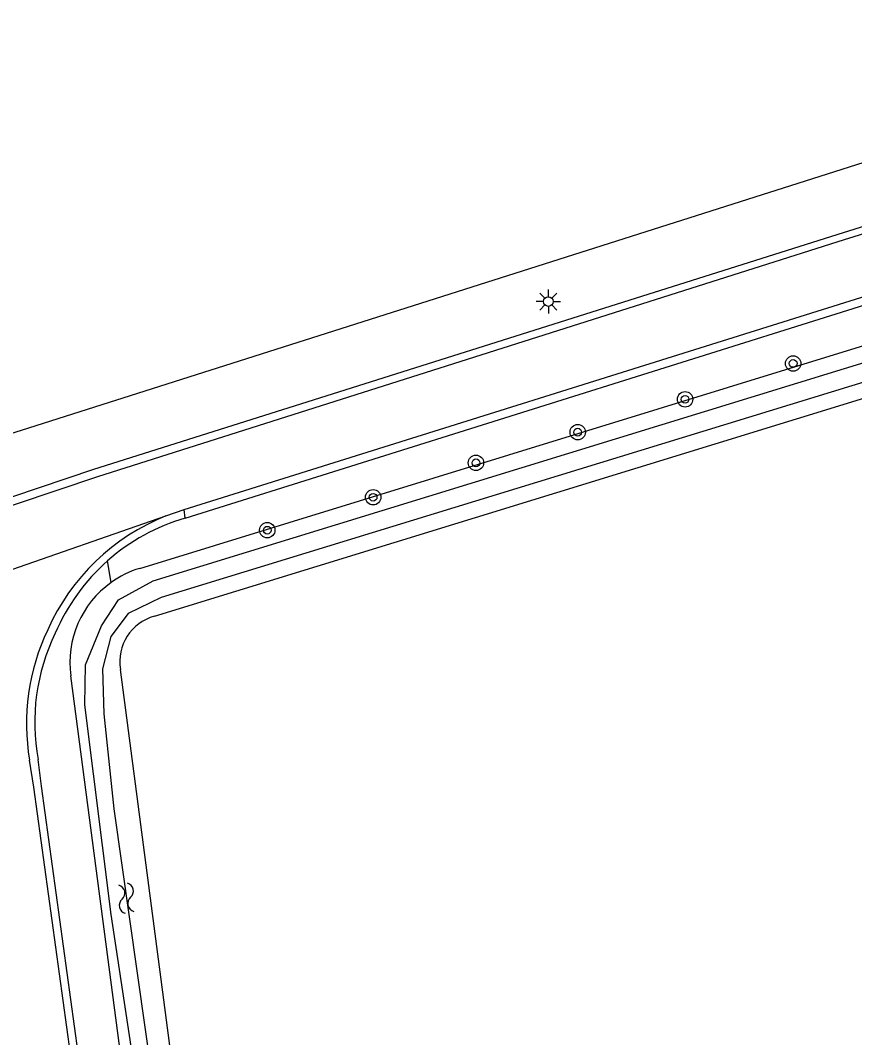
# Model space of a CAD drawing. Extents: x 136000 to 141000, y 400494 to 402006.
# Drawn here: x 138349.6 to 138392.9, y 401312.3 to 401365.1 of the extents above; entities that cross this region are included whole.
import ezdxf

# ---------------------------------------------------------------- set-up
doc = ezdxf.new("R2010")
doc.units = 0
for name, color, linetype in [('gg-knt-verharding', 7, 'Continuous'), ('gg-kntw-bovenkant insteek waterloop', 7, 'Continuous'), ('gg-kntw-waterlijn', 7, 'Continuous'), ('gt-grn-groengrens', 7, 'Continuous'), ('gt-grn-weggrens', 7, 'Continuous'), ('gt-symb-boom', 7, 'Continuous'), ('gt-symb-lichtmast', 7, 'Continuous'), ('gt-symb-watersymbool', 7, 'Continuous')]:
    doc.layers.add(name, color=color, linetype=linetype)

# ---------------------------------------------------------------- blocks, each defined once
blk = doc.blocks.new('gt0-WA')
at = {"layer": 'gt-symb-watersymbool'}
for centre, start, end in [((-0.323, 0.022), 28.0725, 151.9275), ((0.427, 0.422), 208.0725, 331.9275), ((-0.323, -0.428), 28.0725, 151.9275), ((0.427, -0.028), 208.0725, 331.9275)]:
    blk.add_arc(centre, 0.425, start, end, dxfattribs=at)
blk = doc.blocks.new('gt0-BOOM')
at = {"layer": 'gt-symb-boom'}
for radius in [0.4, 0.2]:
    blk.add_circle((0, 0), radius, dxfattribs=at)
blk = doc.blocks.new('gt0-LMAST')
at = {"layer": 'gt-symb-lichtmast'}
for p, q in [((-0.005, 0.246), (-0.005, 0.621)), ((-0.182, 0.173), (-0.447, 0.438)), ((0.172, 0.173), (0.437, 0.438)), ((-0.255, -0.004), (-0.63, -0.004)), ((-0.182, -0.181), (-0.447, -0.446)), ((-0.005, -0.254), (-0.005, -0.629)), ((0.437, -0.446), (0.172, -0.181)), ((0.245, -0.004), (0.62, -0.004))]:
    blk.add_line(p, q, dxfattribs=at)
blk.add_circle((-0.005, -0.004), 0.25, dxfattribs=at)

msp = doc.modelspace()

# ---------------------------------------------------------------- linework, layer by layer
at = {"layer": 'gg-knt-verharding'}
for p, q in [((138358.125, 401339.721), (138435.99, 401364.138)), ((138357.188, 401339.395), (138358.125, 401339.721))]:
    msp.add_line(p, q, dxfattribs=at)
for points in [[(138358.183, 401339.283), (138426.919, 401360.869), (138435.821, 401363.632)], [(138347.79, 401339.914), (138353.442, 401341.816), (138392.324, 401354.109), (138418.823, 401362.397)], [(138338.327, 401336.348), (138340.989, 401337.19), (138353.65, 401341.442), (138392.386, 401353.744), (138418.958, 401362.013)], [(138352.617, 401308.721), (138350.33, 401325.314), (138350.109, 401326.727)], [(138352.617, 401308.721), (138353.023, 401308.774), (138350.737, 401325.371), (138350.56, 401326.762)]]:
    msp.add_lwpolyline(points, dxfattribs=at)
for centre, radius, start, end in [((138361.364, 401328.926), 11.272, 111.747, 156.1009), ((138361.157, 401329.144), 10.567, 106.3479, 131.4388), ((138361.156, 401329.151), 10.561, 131.462, 156.8248), ((138361.418, 401328.588), 11.462, 154.668, 189.3446), ((138360.896, 401328.692), 10.515, 153.9678, 190.5792)]:
    msp.add_arc(centre, radius, start, end, dxfattribs=at)
at = {"layer": 'gg-kntw-bovenkant insteek waterloop'}
for p, q in [((138355.826, 401336.675), (138444.598, 401364.002)), ((138356.59, 401334.19), (138445.376, 401361.521)), ((138355.87, 401303.617), (138352.246, 401331.095)), ((138358.447, 401303.955), (138354.823, 401331.434))]:
    msp.add_line(p, q, dxfattribs=at)
for centre, radius, start, end in [((138357.333, 401331.777), 5.125, 107.0992, 125.6904), ((138357.338, 401331.767), 5.136, 125.669, 187.5148), ((138357.243, 401331.827), 2.452, 105.4471, 189.2212)]:
    msp.add_arc(centre, radius, start, end, dxfattribs=at)
at = {"layer": 'gg-kntw-waterlijn'}
for points in [[(138356.455, 401304.793), (138354.344, 401318.708), (138352.98, 401329.598), (138353.007, 401331.669), (138353.837, 401333.693), (138354.719, 401335.042), (138356.528, 401336.019), (138392.383, 401347.048), (138432.316, 401359.333), (138452.934, 401365.675), (138466.369, 401369.066), (138483.337, 401372.597)], [(138483.748, 401371.601), (138469.237, 401368.582), (138453.056, 401364.653), (138427.672, 401356.863), (138395.971, 401347.134), (138356.936, 401335.154), (138355.235, 401334.325), (138354.327, 401333.145), (138353.891, 401331.455), (138353.969, 401329.12), (138354.487, 401324.191), (138356.906, 401307.141), (138357.231, 401304.848), (138356.455, 401304.793)]]:
    msp.add_lwpolyline(points, dxfattribs=at)
at = {"layer": 'gt-grn-groengrens'}
msp.add_line((138354.343, 401335.939), (138354.164, 401337.065), dxfattribs=at)
msp.add_lwpolyline([(138441.991, 401372.712), (138425.739, 401367.982), (138410.299, 401363.11), (138347.429, 401343.123)], dxfattribs=at)
at = {"layer": 'gt-grn-weggrens'}
for p, q in [((138340.22, 401333.483), (138357.188, 401339.395)), ((138358.183, 401339.283), (138358.125, 401339.721))]:
    msp.add_line(p, q, dxfattribs=at)

# ---------------------------------------------------------------- block references
at = {"layer": 'gt-symb-boom'}
for p in [(138389.718, 401347.307), (138384.114, 401345.447), (138378.544, 401343.741), (138373.266, 401342.149), (138367.933, 401340.365), (138362.441, 401338.654)]:
    msp.add_blockref('gt0-BOOM', p, dxfattribs=at)
at = {"layer": 'gt-symb-lichtmast'}
msp.add_blockref('gt0-LMAST', (138377.027, 401350.525), dxfattribs=at)
at = {"layer": 'gt-symb-watersymbool', "rotation": 102.82712342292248}
msp.add_blockref('gt0-WA', (138355.142, 401319.503), dxfattribs=at)

doc.saveas('drawing.dxf')
